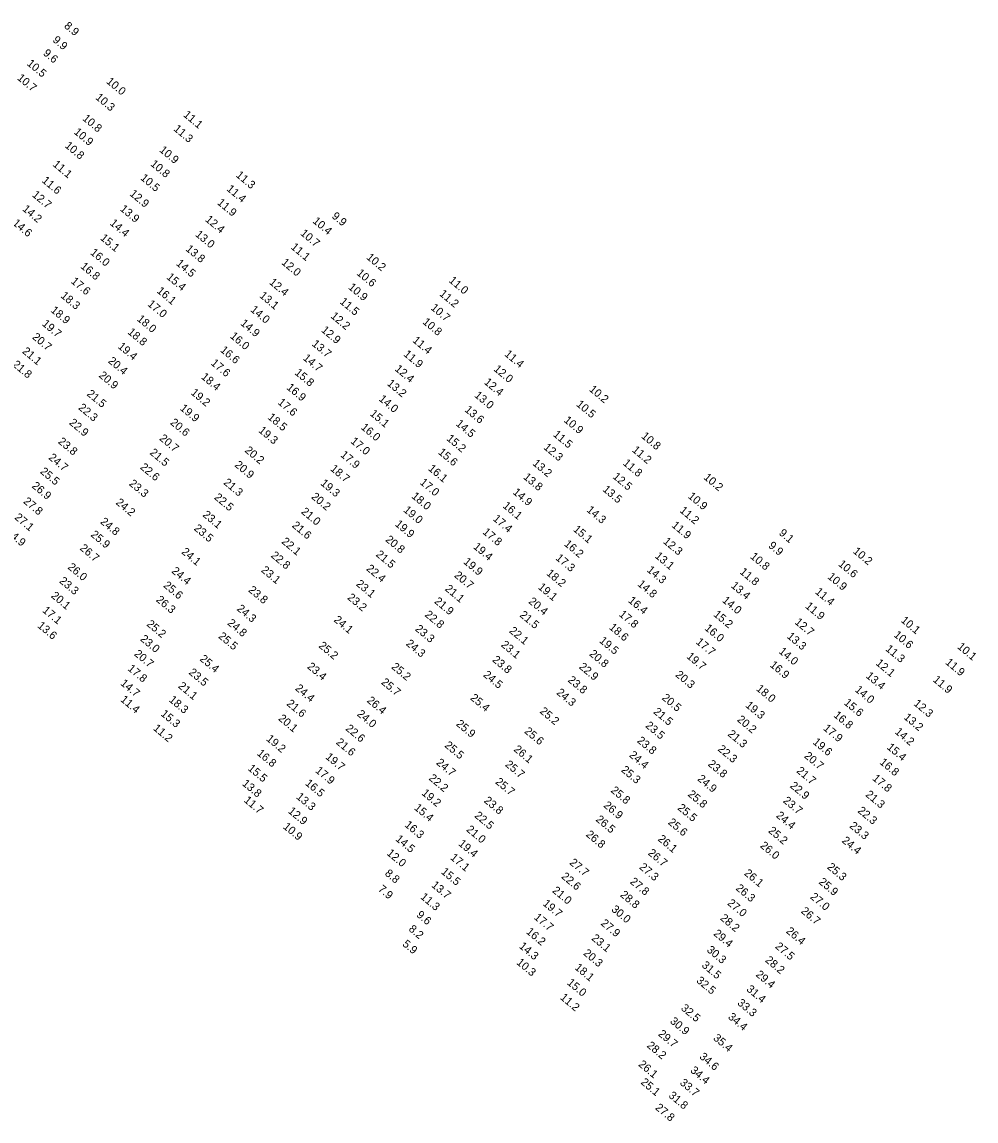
# Model space of a CAD drawing. Extents: x 1023796 to 1112670, y 656573 to 837340.
# Drawn here: x 1079465 to 1080061, y 720034 to 720720 of the extents above; entities that cross this region are included whole.
import ezdxf

# ---------------------------------------------------------------- set-up
doc = ezdxf.new("R2010")
doc.units = 0
doc.layers.add('V-TOPO-SOUN', color=7, linetype='Continuous')

msp = doc.modelspace()

# ---------------------------------------------------------------- texts
at = {"layer": 'V-TOPO-SOUN'}
for s, p in [('8.9', (1079490.58, 720717.26)), ('9.9', (1079483.39, 720708.45)), ('9.6', (1079477.43, 720700.26)), ('10.5 ', (1079467.31, 720693.8)), ('10.7 ', (1079461.23, 720684.8)), ('10.0 ', (1079516.97, 720682.6)), ('10.3 ', (1079510.15, 720672.62)), ('10.8 ', (1079502.08, 720659.46)), ('11.1 ', (1079565.08, 720661.77)), ('11.3 ', (1079558.98, 720652.97)), ('10.9 ', (1079496.67, 720651.03)), ('10.8 ', (1079491.03, 720642.49)), ('10.9 ', (1079550.1, 720639.78)), ('11.1 ', (1079483.48, 720630.8)), ('10.8 ', (1079544.53, 720631.06)), ('11.6 ', (1079476.68, 720620.69)), ('10.5 ', (1079538.29, 720622.32)), ('11.3 ', (1079597.94, 720624.08)), ('12.7 ', (1079470.56, 720611.75)), ('12.9 ', (1079531.53, 720612.39)), ('11.4 ', (1079592.15, 720615.46)), ('11.9 ', (1079586.27, 720606.86)), ('14.2 ', (1079464.51, 720602.94)), ('13.9 ', (1079525.52, 720602.96)), ('9.9', (1079657.89, 720598.39)), ('14.6 ', (1079458.38, 720594.09)), ('14.4 ', (1079519.16, 720594.05)), ('12.4 ', (1079578.78, 720596.33)), ('10.4 ', (1079645.92, 720595.37)), ('15.1 ', (1079513.14, 720584.78)), ('13.0 ', (1079572.56, 720587.02)), ('10.7 ', (1079638.25, 720587.74)), ('13.8 ', (1079566.54, 720577.93)), ('11.1 ', (1079632.28, 720579.11)), ('16.0 ', (1079506.95, 720575.66)), ('10.2 ', (1079679.54, 720572.72)), ('16.8 ', (1079500.82, 720567.09)), ('14.5 ', (1079560.58, 720568.88)), ('12.0 ', (1079626.41, 720569.48)), ('10.6 ', (1079673.39, 720562.83)), ('17.6 ', (1079494.86, 720557.73)), ('15.4 ', (1079554.57, 720560.32)), ('12.4 ', (1079618.77, 720557.09)), ('11.0 ', (1079731.05, 720558.23)), ('16.1 ', (1079548.51, 720551.72)), ('10.9 ', (1079668.21, 720554.02)), ('11.2 ', (1079725.12, 720549.88)), ('18.3 ', (1079488.42, 720548.68)), ('17.0 ', (1079542.69, 720543.51)), ('13.1 ', (1079612.68, 720548.74)), ('11.5 ', (1079662.89, 720544.94)), ('18.9 ', (1079482.19, 720539.63)), ('14.0 ', (1079607.02, 720539.96)), ('12.2 ', (1079657.19, 720535.99)), ('10.7 ', (1079719.72, 720541.14)), ('19.7 ', (1079476.78, 720531.16)), ('18.0 ', (1079536.12, 720534.17)), ('14.9 ', (1079600.77, 720531.51)), ('10.8 ', (1079714.63, 720532.32)), ('20.7 ', (1079470.65, 720522.89)), ('18.8 ', (1079530.27, 720526)), ('16.0 ', (1079594.29, 720523.46)), ('12.9 ', (1079651.29, 720527.23)), ('19.4 ', (1079524.17, 720517)), ('16.6 ', (1079588.16, 720514.77)), ('13.7 ', (1079645.44, 720518.6)), ('11.4 ', (1079708.34, 720520.82)), ('21.1 ', (1079464.41, 720513.97)), ('20.4 ', (1079518.09, 720507.91)), ('14.7 ', (1079639.86, 720509.74)), ('11.9 ', (1079702.76, 720512.16)), ('11.4 ', (1079765.81, 720512.21)), ('21.8 ', (1079458.31, 720505.71)), ('17.6 ', (1079582.3, 720506.61)), ('12.4 ', (1079697.27, 720502.99)), ('12.0 ', (1079759.05, 720502.9)), ('20.9 ', (1079512.25, 720498.92)), ('18.4 ', (1079576.19, 720498)), ('15.8 ', (1079634.68, 720500.58)), ('12.4 ', (1079753.07, 720494.67)), ('21.5 ', (1079504.76, 720487.4)), ('19.2 ', (1079569.76, 720488.13)), ('16.9 ', (1079629.61, 720491.34)), ('13.2 ', (1079692.42, 720493.85)), ('10.2 ', (1079818.75, 720490.21)), ('17.6 ', (1079624.11, 720482.06)), ('14.0 ', (1079687.27, 720484.21)), ('13.0 ', (1079747.01, 720486.5)), ('10.5 ', (1079810.69, 720480.87)), ('22.3 ', (1079499.46, 720478.76)), ('19.9 ', (1079562.99, 720478.39)), ('15.1 ', (1079681.7, 720474.98)), ('13.6 ', (1079740.92, 720477.45)), ('22.9 ', (1079493.73, 720469.36)), ('20.6 ', (1079556.86, 720469.45)), ('18.5 ', (1079617.81, 720472.77)), ('14.5 ', (1079735.41, 720468.7)), ('10.9 ', (1079802.94, 720470.91)), ('20.7 ', (1079550.13, 720459.56)), ('19.3 ', (1079612.08, 720464.51)), ('16.0 ', (1079676.07, 720466.46)), ('11.5 ', (1079796.2, 720462.01)), ('10.8 ', (1079851.34, 720460.95)), ('23.8 ', (1079486.77, 720457.56)), ('17.0 ', (1079669.63, 720457.77)), ('15.2 ', (1079729.62, 720459.44)), ('12.3 ', (1079790.25, 720453.97)), ('24.7 ', (1079480.86, 720447.58)), ('21.5 ', (1079544.08, 720450.67)), ('20.2 ', (1079603.47, 720452.08)), ('17.9 ', (1079663.28, 720449.26)), ('15.6 ', (1079724.39, 720450.89)), ('11.2 ', (1079845.58, 720452.3)), ('25.5 ', (1079475.56, 720438.88)), ('22.6 ', (1079538.1, 720441.56)), ('20.9 ', (1079597.17, 720443.01)), ('18.7 ', (1079656.95, 720440.56)), ('16.1 ', (1079718.15, 720440.68)), ('13.2 ', (1079783.38, 720443.97)), ('11.8 ', (1079839.83, 720444.09)), ('13.8 ', (1079777.57, 720435.41)), ('12.5 ', (1079833.5, 720435.67)), ('10.2 ', (1079890.31, 720435.21)), ('26.9 ', (1079470.39, 720429.86)), ('23.3 ', (1079531.15, 720431.3)), ('21.3 ', (1079590.21, 720431.96)), ('19.3 ', (1079650.84, 720431.53)), ('17.0 ', (1079712.91, 720432.05)), ('14.9 ', (1079771.02, 720425.92)), ('13.5 ', (1079827.17, 720427.67)), ('27.8 ', (1079465.09, 720420.2)), ('24.2 ', (1079522.88, 720419.5)), ('22.5 ', (1079584.37, 720422.73)), ('20.2 ', (1079645.07, 720423.09)), ('18.0 ', (1079707.73, 720423.42)), ('10.9 ', (1079880.52, 720423.39)), ('23.1 ', (1079577.18, 720411.85)), ('21.0 ', (1079638.71, 720413.76)), ('19.0 ', (1079702.65, 720414.8)), ('16.1 ', (1079764.75, 720417.41)), ('14.3 ', (1079817.17, 720414.86)), ('11.2 ', (1079875.33, 720414.51)), ('27.1 ', (1079459.59, 720410.21)), ('24.8 ', (1079513.16, 720407.5)), ('21.6 ', (1079633, 720405.18)), ('19.9 ', (1079697.39, 720405.97)), ('17.4 ', (1079758.6, 720409.32)), ('11.9 ', (1079870.34, 720405.26)), ('24.9 ', (1079454.41, 720400.7)), ('25.9 ', (1079507.17, 720399.44)), ('23.5 ', (1079571.69, 720403.34)), ('17.8 ', (1079752.15, 720401.06)), ('15.1 ', (1079808.76, 720402.7)), ('9.1', (1079937.39, 720400.39)), ('26.7 ', (1079500.4, 720390.97)), ('22.1 ', (1079626.49, 720395.09)), ('20.8 ', (1079691.39, 720396.3)), ('19.4 ', (1079746.31, 720391.85)), ('16.2 ', (1079803.09, 720393.59)), ('12.3 ', (1079864.99, 720395.12)), ('9.9', (1079930.78, 720392.5)), ('24.1 ', (1079563.92, 720388.68)), ('22.8 ', (1079619.81, 720386.4)), ('21.5 ', (1079685.42, 720387.03)), ('17.3 ', (1079797.79, 720384.82)), ('13.1 ', (1079859.86, 720386.04)), ('10.8 ', (1079919.44, 720385.72)), ('10.2 ', (1079983.65, 720389.03)), ('26.0 ', (1079492.83, 720379.12)), ('23.1 ', (1079613.75, 720377.22)), ('22.4 ', (1079679.44, 720378.18)), ('19.9 ', (1079740.14, 720382.44)), ('10.6 ', (1079974.45, 720381.03)), ('23.3 ', (1079487.56, 720370.43)), ('24.4 ', (1079557.72, 720376.67)), ('20.7 ', (1079734.41, 720373.98)), ('18.2 ', (1079792.05, 720375.28)), ('14.3 ', (1079854.86, 720377.35)), ('11.8 ', (1079912.87, 720376.14)), ('10.9 ', (1079967.77, 720373.07)), ('25.6 ', (1079552.64, 720367.68)), ('23.8 ', (1079605.75, 720364.8)), ('23.1 ', (1079673.04, 720368.6)), ('21.1 ', (1079728.62, 720365.58)), ('19.1 ', (1079786.77, 720366.6)), ('14.8 ', (1079848.98, 720368.5)), ('13.4 ', (1079907.39, 720367.5)), ('11.4 ', (1079959.98, 720363.67)), ('20.1 ', (1079482.43, 720361.22)), ('26.3 ', (1079548.07, 720358.72)), ('23.2 ', (1079667.6, 720360.1)), ('21.9 ', (1079721.95, 720357.73)), ('20.4 ', (1079780.84, 720357.65)), ('16.4 ', (1079843.17, 720358.21)), ('14.0 ', (1079901.9, 720358.35)), ('17.1 ', (1079477.01, 720352.07)), ('24.3 ', (1079598.54, 720353.14)), ('11.9 ', (1079953.83, 720354.7)), ('25.2 ', (1079542.13, 720343.51)), ('24.8 ', (1079592.67, 720344.17)), ('24.1 ', (1079659.12, 720346.19)), ('22.8 ', (1079715.97, 720349.42)), ('21.5 ', (1079775.3, 720349.2)), ('17.8 ', (1079837.38, 720349.62)), ('15.2 ', (1079896.44, 720349.58)), ('12.7 ', (1079947.24, 720344.73)), ('10.1 ', (1080013.57, 720345.87)), ('13.6 ', (1079473.9, 720342.5)), ('25.5 ', (1079586.98, 720335.89)), ('23.3 ', (1079709.95, 720340.51)), ('22.1 ', (1079768.78, 720339.3)), ('18.6 ', (1079831.22, 720341.46)), ('16.0 ', (1079890.93, 720340.94)), ('10.6 ', (1080009.12, 720336.76)), ('23.0 ', (1079538.17, 720334.21)), ('25.2 ', (1079649.69, 720330)), ('24.3 ', (1079704.24, 720331.33)), ('23.1 ', (1079763.67, 720330.61)), ('19.5 ', (1079825.09, 720333.11)), ('17.7 ', (1079885.48, 720332.36)), ('13.3 ', (1079942.37, 720335.87)), ('10.1 ', (1080048.85, 720329.4)), ('20.7 ', (1079534.37, 720324.92)), ('20.8 ', (1079818.82, 720324.91)), ('19.7 ', (1079879.64, 720323.32)), ('14.0 ', (1079937.26, 720326.43)), ('11.3 ', (1080003.96, 720328.01)), ('17.8 ', (1079530.29, 720315.7)), ('25.4 ', (1079575.34, 720321.76)), ('23.4 ', (1079642.49, 720316.98)), ('25.2 ', (1079695.13, 720316.83)), ('23.8 ', (1079758.23, 720321.2)), ('22.9 ', (1079812.39, 720316.85)), ('16.9 ', (1079931.71, 720317.98)), ('12.1 ', (1079997.89, 720319.09)), ('11.9 ', (1080041.41, 720319.63)), ('23.5 ', (1079568.47, 720313.32)), ('24.5 ', (1079752.55, 720311.83)), ('23.8 ', (1079805.42, 720308.54)), ('20.3 ', (1079872.67, 720311.86)), ('13.4 ', (1079991.73, 720311.1)), ('11.9 ', (1080033.6, 720308.71)), ('14.7 ', (1079525.77, 720306.55)), ('21.1 ', (1079561.86, 720304.79)), ('24.4 ', (1079635, 720303.39)), ('25.7 ', (1079688.76, 720307.16)), ('18.0 ', (1079923.13, 720303.12)), ('14.0 ', (1079984.86, 720302.48)), ('11.4 ', (1079525.76, 720296.36)), ('18.3 ', (1079556.08, 720296.18)), ('26.4 ', (1079679.83, 720295.77)), ('25.4 ', (1079744.44, 720297.37)), ('24.3 ', (1079798.33, 720300.73)), ('20.5 ', (1079864.21, 720297.45)), ('21.6 ', (1079629.63, 720293.82)), ('25.2 ', (1079787.86, 720289.04)), ('21.5 ', (1079858.93, 720288.74)), ('19.3 ', (1079916.44, 720292.77)), ('15.6 ', (1079978, 720294.34)), ('12.3 ', (1080021.58, 720293.85)), ('15.3 ', (1079550.97, 720287.41)), ('20.1 ', (1079624.47, 720284.54)), ('24.0 ', (1079673.66, 720287.32)), ('25.9 ', (1079735.56, 720281.15)), ('20.2 ', (1079911.18, 720283.86)), ('16.8 ', (1079971.55, 720286.57)), ('13.2 ', (1080015.39, 720285.29)), ('11.2 ', (1079546.22, 720278.43)), ('22.6 ', (1079666.5, 720278.25)), ('25.6 ', (1079778.23, 720276.55)), ('23.5 ', (1079853.87, 720280.09)), ('21.3 ', (1079905.35, 720274.82)), ('17.9 ', (1079965.07, 720278.41)), ('14.2 ', (1080009.83, 720276.21)), ('19.2 ', (1079616.92, 720271.8)), ('21.6 ', (1079660.52, 720269.66)), ('25.5 ', (1079728.37, 720267.74)), ('23.8 ', (1079848.68, 720270.68)), ('19.6 ', (1079958.53, 720269.75)), ('16.8 ', (1079611.1, 720262.74)), ('26.1 ', (1079771.58, 720265.24)), ('24.4 ', (1079843.77, 720261.67)), ('22.3 ', (1079899.14, 720265.43)), ('20.7 ', (1079953.16, 720261.12)), ('15.4 ', (1080004.84, 720266.54)), ('19.7 ', (1079653.94, 720260.5)), ('24.7 ', (1079723.15, 720256.93)), ('25.7 ', (1079766.24, 720255.79)), ('23.8 ', (1079892.95, 720256.07)), ('16.8 ', (1080000.32, 720257.18)), ('15.5 ', (1079605.38, 720253.34)), ('17.9 ', (1079647.6, 720251.96)), ('22.2 ', (1079718.5, 720247.24)), ('25.3 ', (1079838.76, 720252.38)), ('24.9 ', (1079886.43, 720246.84)), ('21.7 ', (1079948.33, 720251.84)), ('17.8 ', (1079995.8, 720247.13)), ('13.8 ', (1079601.84, 720243.85)), ('16.5 ', (1079641.23, 720244.06)), ('25.7 ', (1079760.09, 720244.93)), ('22.9 ', (1079944.25, 720242.48)), ('11.7 ', (1079602.95, 720233.46)), ('13.3 ', (1079635.64, 720235.56)), ('19.2 ', (1079714.05, 720237.92)), ('23.8 ', (1079752.98, 720233.19)), ('25.8 ', (1079832.26, 720239.59)), ('25.8 ', (1079880.39, 720237.16)), ('23.7 ', (1079939.93, 720233.17)), ('21.3 ', (1079991.44, 720236.98)), ('12.9 ', (1079630.55, 720226.63)), ('15.4 ', (1079709.36, 720228.69)), ('26.9 ', (1079827.73, 720230.23)), ('25.5 ', (1079874, 720228.64)), ('22.3 ', (1079986.59, 720226.89)), ('22.5 ', (1079747.05, 720223.83)), ('26.5 ', (1079822.89, 720221.46)), ('25.6 ', (1079868.02, 720219.63)), ('24.4 ', (1079935.57, 720223.89)), ('10.9 ', (1079627.41, 720216.91)), ('16.3 ', (1079703.42, 720218.05)), ('21.0 ', (1079741.96, 720215.16)), ('25.2 ', (1079930.68, 720214.4)), ('23.3 ', (1079981.42, 720217.43)), ('14.5 ', (1079697.7, 720209.23)), ('19.4 ', (1079737.03, 720206.26)), ('26.8 ', (1079816.74, 720212.04)), ('26.1 ', (1079861.69, 720209.24)), ('24.4 ', (1079976.68, 720208.21)), ('12.0 ', (1079692.22, 720200.36)), ('26.7 ', (1079855.5, 720200.47)), ('26.0 ', (1079925.57, 720205.08)), ('17.1 ', (1079731.95, 720197.59)), ('27.7 ', (1079806.47, 720194.45)), ('27.3 ', (1079850.07, 720191.66)), ('25.3 ', (1079967.5, 720191.73)), ('8.8', (1079691.01, 720187.69)), ('15.5 ', (1079726.19, 720188.71)), ('22.6 ', (1079801.36, 720185.79)), ('26.1 ', (1079915.62, 720187.83)), ('7.9', (1079686.81, 720177.85)), ('13.7 ', (1079720.16, 720180.36)), ('27.8 ', (1079844.22, 720182.55)), ('26.3 ', (1079910.37, 720178.45)), ('25.9 ', (1079962.25, 720182.37)), ('11.3 ', (1079713.27, 720173.04)), ('21.0 ', (1079795.69, 720176.98)), ('28.8 ', (1079838.12, 720174.36)), ('27.0 ', (1079956.91, 720173.09)), ('19.7 ', (1079789.75, 720168.86)), ('30.0 ', (1079832.58, 720165.25)), ('27.0 ', (1079905.15, 720169.15)), ('26.7 ', (1079951.15, 720164.17)), ('9.6', (1079710.81, 720161.76)), ('17.7 ', (1079784.27, 720160.28)), ('28.2 ', (1079900.66, 720159.78)), ('8.2', (1079705.92, 720152.93)), ('16.2 ', (1079779.38, 720151.27)), ('27.9 ', (1079826.01, 720156.55)), ('26.4 ', (1079941.82, 720151.65)), ('5.9', (1079702.06, 720143.53)), ('23.1 ', (1079820.21, 720147.21)), ('29.4 ', (1079896.44, 720150.13)), ('14.3 ', (1079774.93, 720142.23)), ('20.3 ', (1079815.11, 720137.85)), ('30.3 ', (1079892.27, 720139.91)), ('27.5 ', (1079935, 720142.11)), ('10.3 ', (1079773.32, 720132.05)), ('31.5 ', (1079889.09, 720130.31)), ('28.2 ', (1079928.79, 720133.51)), ('18.1 ', (1079809.73, 720128.88)), ('29.4 ', (1079922.86, 720124.51)), ('15.0 ', (1079804.94, 720119.41)), ('32.5 ', (1079885.74, 720120.72)), ('11.2 ', (1079800.61, 720110.17)), ('31.4 ', (1079917.06, 720115.37)), ('32.5 ', (1079876.1, 720103.5)), ('33.3 ', (1079911.37, 720106.76)), ('34.4 ', (1079905.54, 720098.05)), ('30.9 ', (1079869.29, 720095.35)), ('29.7 ', (1079861.88, 720087.4)), ('35.4 ', (1079896.26, 720084.81)), ('28.2 ', (1079854.81, 720080.18)), ('26.1 ', (1079849.55, 720068.39)), ('34.6 ', (1079887.67, 720073.17)), ('34.4 ', (1079881.95, 720064.63)), ('25.1 ', (1079850.97, 720057.24)), ('33.7 ', (1079875.41, 720056.87)), ('31.8 ', (1079868.39, 720048.9)), ('27.8 ', (1079860.05, 720041.33))]:
    msp.add_text(s, height=5, rotation=320, dxfattribs=at).set_placement(p)

doc.saveas('drawing.dxf')
